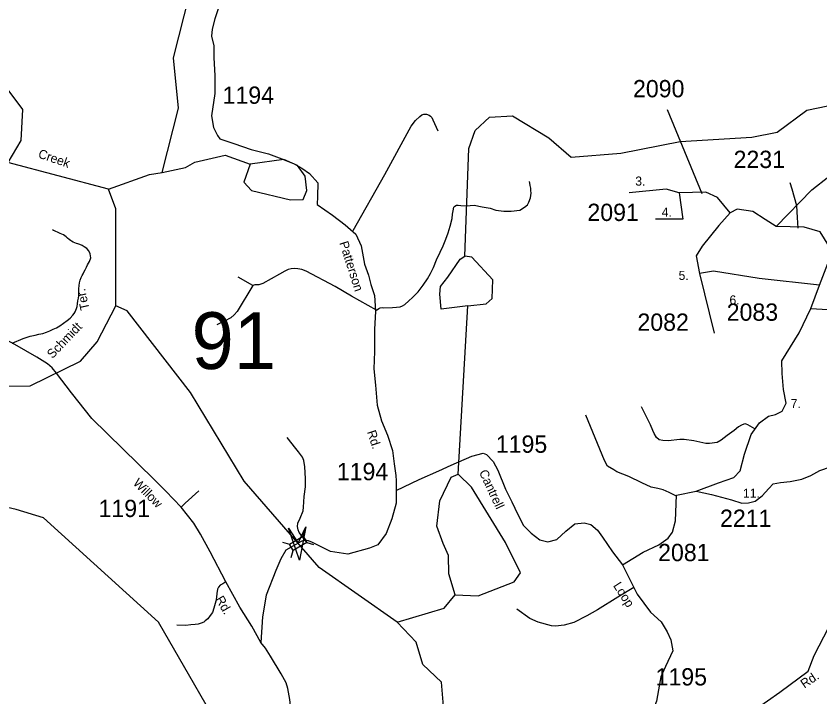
# Model space of a CAD drawing. Extents: x 884530 to 1028605, y 526725 to 653634.
# Drawn here: x 938802 to 944614, y 578080 to 583000 of the extents above; entities that cross this region are included whole.
import ezdxf

# ---------------------------------------------------------------- set-up
doc = ezdxf.new("R2010")
doc.units = 0
for name, color, linetype in [('Exist Hydrographic Bay Label', 7, 'Continuous'), ('Exist Hydrographic Creek Single Shore', 7, 'Continuous'), ('Exist Hydrographic Creek Single Shore Label', 7, 'Continuous'), ('Exist Hydrographic Misc Water Feature', 7, 'Continuous'), ('Exist Road Non-System Type 51', 7, 'Continuous'), ('Exist Road Non-System Type 51 Label', 7, 'Continuous'), ('Exist Road Secondary Structure Standard Bridge Attributed CELL', 7, 'Continuous'), ('Exist Road Secondary Structure Standard Bridge CELL', 7, 'Continuous'), ('Exist Road Secondary Structure Standard Bridge Number Label', 7, 'Continuous'), ('Exist Road Secondary Type 51 Attributed', 7, 'Continuous'), ('Exist Road Secondary Type 51 Label', 7, 'Continuous'), ('Exist Road Secondary Type 51 Number Label', 7, 'Continuous'), ('Exist Utilities Electrical Transmission Line', 7, 'Continuous')]:
    doc.layers.add(name, color=color, linetype=linetype)

msp = doc.modelspace()

# ---------------------------------------------------------------- linework, layer by layer
at = {"layer": 'Exist Hydrographic Bay Label'}
for points in [[(940494.3, 581929.1), (940448, 581798.8), (940504.3, 581738.6), (940785.3, 581670.6), (940877.3, 581675.3), (940904.7, 581740.3), (940891.5, 581842.4), (940835.9, 581918.9), (940737.4, 581963.6), (940494.3, 581929.1)], [(941866, 580989.4), (941870.7, 581046), (941924.5, 581112.8), (942012.3, 581242.3), (942046.7, 581264.5)], [(942067.2, 580906.5), (942201, 580920.1), (942244.2, 580958.6), (942249, 581093.1), (942096.4, 581256.9), (942046.7, 581264.5)], [(942067.2, 580906.5), (941875.4, 580880.9), (941866, 580989.4)], [(941888.6, 579187.2), (941843.2, 579312.8), (941866.6, 579496.1), (941947.8, 579668.4), (941998.4, 579690.3)], [(941975.5, 578817.9), (942142, 578811.2), (942404.2, 578911), (942448.2, 578975.8), (942339.3, 579194.5), (942095.2, 579596.5), (941998.4, 579690.3)], [(941975.5, 578817.9), (941930.9, 578969.7), (941927.2, 579101.1), (941888.6, 579187.2)]]:
    msp.add_lwpolyline(points, dxfattribs=at)
at = {"layer": 'Exist Hydrographic Creek Single Shore'}
msp.add_line((941998.4, 579690.3), (942067.2, 580906.5), dxfattribs=at)
for points in [[(939858.6, 581869.7), (939975.2, 582333.4), (939939.1, 582698.1), (940054.7, 583155.4), (940162.7, 583432.9), (940212.5, 583500.2)], [(939470.6, 581749.5), (938741.2, 581942.6), (938408.1, 582188.9), (938044.9, 582450.9), (937872, 582516.7), (937582.8, 582573.9), (937340.7, 582681.6), (937100.6, 582733)], [(938510.2, 582626.9), (938734.6, 582476.8), (938848.7, 582323.5), (938835.7, 582101.6), (938741.2, 581942.6)], [(942046.7, 581264.5), (942074.5, 582041.7), (942120.9, 582172), (942224.4, 582268.4), (942391.6, 582278.1), (942652.7, 582118.7), (942814.4, 581980.9), (943174.2, 582009.7), (943602.4, 582093.1), (944120.6, 582125.3), (944305.2, 582161), (944519.5, 582320.7), (944905.8, 582398.3), (945280.4, 582377.6), (945736.6, 582309.4), (945976, 582242.3), (946359.8, 582244.3)], [(939523.7, 580905.1), (939523.9, 581607.3), (939470.6, 581749.5)], [(935496.6, 574878.9), (935497.8, 575148), (935410.6, 575500.9), (935410.1, 575717.6), (935562.9, 576029.5), (935766.6, 576363.4), (936147.4, 576749.5), (936610.6, 577340.7), (936861.4, 577591.6), (936986.5, 577818.8), (937132.4, 578406.6), (937496.2, 579245.9), (937854, 579691.6), (937978.9, 579912.3), (938342.3, 580282.3), (938485.6, 580325.4), (938902.5, 580326.9), (939267.5, 580506.5), (939389.2, 580645.3), (939523.7, 580905.1)], [(941557.5, 578618.9), (940993.6, 579015), (940450.7, 579638.9), (940063.8, 580279.9), (939605.9, 580870.6), (939523.7, 580905.1)], [(941901.3, 577896.6), (941877.9, 578186.5), (941743.1, 578314), (941694.1, 578475.2), (941557.5, 578618.9)]]:
    msp.add_lwpolyline(points, dxfattribs=at)
at = {"layer": 'Exist Hydrographic Misc Water Feature'}
for points in [[(939858.6, 581869.7), (940026.6, 581905.7), (940094.7, 581943.7), (940313.3, 581995.1), (940494.3, 581929.1)], [(939470.6, 581749.5), (939766.4, 581855.2), (939858.6, 581869.7)], [(941557.5, 578618.9), (941897, 578721), (941975.5, 578817.9)]]:
    msp.add_lwpolyline(points, dxfattribs=at)
at = {"layer": 'Exist Road Non-System Type 51'}
msp.add_line((940513.8, 581053.1), (940407.4, 581111.9), dxfattribs=at)
for points in [[(941239.3, 581449.2), (941467.9, 581853.8), (941659.1, 582203.8), (941690, 582245.4), (941721.2, 582274.3), (941735.6, 582284.9), (941750.1, 582289.9), (941770.1, 582289.9), (941787.4, 582283.7), (941798, 582277.6), (941807.3, 582267.7), (941815.2, 582249.8), (941851.4, 582171.4)], [(941407.5, 580874.4), (941424.1, 580887.5), (941434.7, 580890.7), (941448, 580892.6), (941461.3, 580892.2), (941522.6, 580893.5), (941551.6, 580895.1), (941578.8, 580899.1), (941595.5, 580906), (941611.8, 580915.9), (941641.9, 580942.7), (941667, 580966.6), (941707.9, 581007.7), (941745.1, 581053.9), (941776.3, 581100.6), (941798.3, 581140.2), (941818.8, 581183.5), (941842.4, 581237.5), (941867.9, 581294.1), (941889, 581339.7), (941908.4, 581387.2), (941926.3, 581434.5), (941940.4, 581481.8), (941955.5, 581536.1), (941957.7, 581568.9), (941962.2, 581591.7), (941966.8, 581618.4), (941973.2, 581626.5), (941985, 581632.7), (941998.5, 581633.9), (942018.2, 581631), (942055, 581629.5), (942113.2, 581632.1), (942171.8, 581620.5), (942230.5, 581611), (942271.2, 581596.6), (942328.6, 581589.4), (942380.8, 581588.8), (942444.3, 581597.7), (942478.3, 581618.1), (942499.3, 581636.1), (942510.1, 581654.1), (942520.4, 581687), (942526.3, 581718.8), (942524.5, 581739.1), (942524, 581756.4), (942519.7, 581774.4), (942517.3, 581793), (942514.3, 581804.4)], [(944456.5, 581467.4), (944452.1, 581544.6), (944446.1, 581628.5), (944429.1, 581689.5), (944414.2, 581749.3), (944398, 581795.5)], [(938772.6, 580635.6), (938853.8, 580669), (938874.5, 580676.7), (938902.7, 580685.5), (938939.4, 580694.6), (938966.9, 580699.9), (938994.3, 580706.8), (939020.5, 580715.8), (939046, 580725.9), (939070, 580736.1), (939093.3, 580746.9), (939117.1, 580760.3), (939144.3, 580779.6), (939171.9, 580800.2), (939193.9, 580817.4), (939213.1, 580837.9), (939221.5, 580849.6), (939228.9, 580861.7), (939234.7, 580873.6), (939239.2, 580886.8), (939242.4, 580901.3), (939245.2, 580919.5), (939249, 580942.1), (939252.1, 580960.2), (939254.4, 580978.6), (939255.8, 581004.1), (939256.3, 581029.5), (939257.6, 581053.7), (939260.2, 581071.8), (939265.2, 581090.1), (939273.4, 581110.8), (939279.8, 581124.8), (939285.8, 581136.6), (939292.2, 581149), (939301.4, 581167.1), (939309.9, 581184), (939318.8, 581200.9), (939332.6, 581226.2), (939341.9, 581253.2), (939338.5, 581281.7), (939327.6, 581302.5), (939313.5, 581318.9), (939294.3, 581332.8), (939278.4, 581341.4), (939263.7, 581348.2), (939249.2, 581353.6), (939238.1, 581357.1), (939226.4, 581361), (939213.8, 581366.5), (939203.3, 581372), (939194.3, 581377.6), (939184.5, 581385), (939173, 581395.4), (939163.5, 581404.7), (939153.9, 581412.7), (939144.1, 581418.6), (939133.1, 581424), (939121.4, 581429.2), (939111.2, 581434.3), (939101.5, 581439), (939090, 581444.1), (939080.2, 581448), (939071.7, 581451.3), (939063.9, 581454.1)], [(941407.5, 580874.4), (941227.4, 580975), (941108.8, 581044.6), (940900.3, 581155.3), (940866.9, 581167.5), (940839.7, 581173.6), (940814.8, 581176.6), (940791.6, 581174), (940768.3, 581167.5), (940744, 581156.9), (940707.1, 581134.1), (940585.1, 581067.3), (940555.9, 581058.7), (940542.1, 581058.7), (940529, 581057.7), (940513.8, 581053.1)], [(940513.8, 581053.1), (940400, 580866), (940379.2, 580841.6), (940354, 580819.4), (940309.4, 580794.1), (940253.7, 580768.3)], [(944143.5, 580017.1), (944093.8, 580046.2), (944080.4, 580051.1), (944072.3, 580052.2), (944063.3, 580051.1), (944046.8, 580044.2), (944025.5, 580032), (943993, 580004.6), (943944.1, 579968.4), (943900.9, 579934.5), (943870.8, 579918), (943815.7, 579911.6), (943788.1, 579910.8), (943702.2, 579929.1), (943632.4, 579939.2), (943601.4, 579939), (943515.4, 579930.5), (943478.2, 579931.7), (943451.8, 579938.2), (943431.1, 579955.2), (943416, 579982.5), (943404.8, 580005.1), (943389.7, 580044.6), (943359.5, 580103), (943322.8, 580176.4)], [(943571.5, 579532.4), (943523.3, 579555.9), (943479.5, 579574.9), (943441.7, 579585.8), (943393.9, 579596.5), (943325.3, 579626), (943232.6, 579671.5), (943146.6, 579705.6), (943123.8, 579720.3), (943078.7, 579746.3), (943057.3, 579786.9), (942921.2, 580116.1)], [(940905.9, 579192.2), (940849.1, 579267.4), (940840.2, 579285.8), (940836.4, 579312.1), (940839.6, 579335.7), (940854.8, 579372), (940877.2, 579424.3), (940881, 579451.8), (940885.6, 579528.9), (940893.2, 579598.4), (940893.2, 579657.1), (940888.7, 579741.2), (940882.3, 579789.1), (940873.4, 579812.7), (940844.1, 579850.9), (940823.7, 579875.2), (940761.7, 579955)], [(939994.3, 579451.1), (940024.5, 579479.1), (940123.3, 579569.9)], [(940319.4, 578910.9), (940296.3, 578897.4), (940277.4, 578886.5), (940265.6, 578873.6), (940257.4, 578857.1), (940253.7, 578827.1), (940251.7, 578799.2), (940245.4, 578772.4), (940232.5, 578720.2), (940222.1, 578690.2), (940205.1, 578667), (940188.1, 578644.8), (940170, 578628.3), (940158.2, 578620.5), (940139.1, 578613.3), (940117.4, 578606.1), (940096.2, 578601.9), (940066.3, 578599.9), (940029.1, 578596.2), (939964, 578597.3)], [(943269.2, 578869.3), (943153.2, 578801.2), (943006.2, 578709), (942927.5, 578664.4), (942835.6, 578616.7), (942764.6, 578597), (942703, 578589.8), (942673.3, 578593.3), (942575.7, 578620.6), (942515.4, 578646.9), (942421.4, 578712.5)], [(943229.2, 577708.8), (943279.4, 577619.4), (943293.2, 577597.2), (943308.1, 577580.5), (943339, 577558.1), (943369.3, 577545.9), (943386.2, 577542.3), (943414.6, 577543.3), (943501.8, 577575.2), (943629.5, 577644.7), (943818.4, 577745.1), (943968, 577862.6), (944323.3, 578114), (944527.7, 578264.8), (944571.4, 578378.8), (944749, 578717.3)]]:
    msp.add_lwpolyline(points, dxfattribs=at)
at = {"layer": 'Exist Road Secondary Structure Standard Bridge Attributed CELL'}
msp.add_lwpolyline([(940897.1, 579307.5), (940850.7, 579068.1), (940771.1, 579298.7), (940842.1, 579189.8)], close=True, dxfattribs=at)
at = {"layer": 'Exist Road Secondary Structure Standard Bridge CELL'}
for p, q in [((940877, 579240.3), (940890.4, 579290.3)), ((940728.8, 579197.3), (940778.8, 579183.9)), ((940902.9, 579195.5), (940952.9, 579182.1)), ((940791.8, 579088), (940805.2, 579138))]:
    msp.add_line(p, q, dxfattribs=at)
msp.add_lwpolyline([(940778.8, 579183.9), (940876.9, 579240.5), (940903.4, 579194.7), (940805.2, 579138)], close=True, dxfattribs=at)
at = {"layer": 'Exist Road Secondary Type 51 Attributed'}
for points in [[(940278.4, 583096.5), (940239.2, 582981), (940219.6, 582905.3), (940215, 582854.2), (940230.7, 582785.7), (940230.9, 582697.7), (940239.2, 582569.5), (940237.8, 582440.5), (940215.9, 582278), (940228.6, 582195), (940257.5, 582135.8), (940275.9, 582112.7), (940376.9, 582079.1), (940501.3, 582034.9), (940626.8, 582003.2), (940723.9, 581968.5), (940811.7, 581931.3), (940868.8, 581899.9), (940923.9, 581861.2), (940982.7, 581793.9), (940981.3, 581695.7), (940979.8, 581639.1), (941090.5, 581560.5), (941180.1, 581490.4), (941258.6, 581423.1), (941296.4, 581339), (941320.1, 581206.3), (941349.5, 581126.3), (941367.7, 581060.5), (941392.9, 580980.5), (941401.3, 580867), (941393, 580734.4), (941392.8, 580576.9), (941388.7, 580450.5), (941399.9, 580331.3), (941412.5, 580186.9), (941444.6, 580075.5), (941486.6, 579970.3), (941523.1, 579861), (941536, 579763.7), (941546.8, 579679.4), (941551, 579640.1), (941550.8, 579571.3)], [(944296.7, 581480.2), (944555.1, 581744.4), (944924.7, 582032.8)], [(943596.7, 581722.2), (943503.3, 581749.3), (943235.2, 581722.2)], [(943596.7, 581722.2), (943623.8, 581532.2), (943425, 581532.2)], [(943964.3, 581577.4), (943873.9, 581689), (943789.5, 581728.2), (943596.7, 581722.2)], [(943964.3, 581577.4), (943882.9, 581487), (943762.4, 581336.3), (943720.2, 581266.9), (943744.3, 581138.3)], [(944296.7, 581480.2), (944218.1, 581530.8), (944128.2, 581587), (944015.9, 581603.9), (943964.3, 581577.4)], [(944612, 581053.9), (944684.2, 581244.1), (944678.6, 581339.7), (944616.8, 581440.9), (944498.9, 581474.6), (944296.7, 581480.2)], [(944612, 581053.9), (944175.2, 581102.1), (943843.8, 581156.4), (943744.3, 581138.3)], [(943744.3, 581138.3), (943849.8, 580707.2)], [(944548.7, 580886.2), (944612, 581053.9)], [(943719.3, 579567.6), (943879.9, 579626), (943991.4, 579665.2), (944036.5, 579713.4), (944069.7, 579834), (944117.9, 579975.7), (944178.1, 580060.1), (944241.4, 580108.4), (944292.6, 580120.4), (944340.8, 580144.5), (944371, 580201.8), (944349.9, 580301.3), (944340.8, 580415.9), (944337.8, 580509.3), (944401.1, 580608.8), (944464.3, 580711.3), (944548.7, 580886.2)], [(944548.7, 580886.2), (944750.6, 580874.9), (944896.6, 580891.8)], [(940572.3, 578472.5), (940505.3, 578591.5), (940419.8, 578728.8), (940319.4, 578910.9), (940204.9, 579127.9), (940134.3, 579256.2), (940086.2, 579336.3), (939994.3, 579451.1), (939885.7, 579566.8), (939797.4, 579654.3), (939348.8, 580092.2), (939203.5, 580277.5), (939094.6, 580419.5), (939063, 580457.5), (939029.6, 580486), (938952.6, 580534.7), (938793.4, 580626.9), (938613.3, 580720.8)], [(941550.8, 579571.3), (941716.8, 579651.4), (941859.1, 579712.2), (941948.1, 579754.7), (942096.6, 579819.6), (942177.8, 579840.3), (942203.8, 579831.9), (942252.4, 579780.5), (942284.1, 579717.1), (942341.4, 579580.5), (942385.1, 579489.5), (942430.2, 579396.8), (942470.4, 579317.5), (942526.4, 579262.6), (942589.8, 579215.1), (942645.9, 579200.4), (942711.9, 579217.2), (942775.7, 579277.6), (942842.9, 579330.9), (942909.9, 579338.2), (942957.4, 579324.8), (943006.2, 579284.6), (943041.5, 579234.6), (943113.2, 579128.9), (943185.5, 579034.1)], [(943719.3, 579567.6), (943830.7, 579541.4), (943975, 579503.5), (944048.4, 579479.7), (944096.5, 579482.1), (944144.6, 579494), (944195.2, 579531.9), (944243.3, 579586.5), (944276.3, 579619.8), (944329.4, 579629.3), (944397.8, 579636.4), (944483.9, 579653), (944547.1, 579679.1), (944613, 579714.8), (944691.5, 579743.2), (944749.7, 579764.6), (944787.7, 579795.5), (944818, 579831.1)], [(941550.8, 579571.3), (941549.6, 579480.3), (941517.9, 579366.4), (941477.7, 579260.3), (941416.7, 579178), (941356.3, 579155), (941200.7, 579110.2), (941075.8, 579131.4), (940946.1, 579195.1), (940915.2, 579208), (940894.2, 579211.6), (940867.4, 579203.9), (940841.5, 579189.7)], [(943185.5, 579034.1), (943336, 579125), (943448.2, 579177.6), (943517, 579227.8), (943547.6, 579270.9), (943570.6, 579352.2), (943575.7, 579536.3), (943719.3, 579567.6)], [(940841.5, 579189.7), (940807, 579171.5), (940752.8, 579140.8), (940715.5, 579076.9), (940678.7, 578993.3), (940608.9, 578814.8), (940584.3, 578658), (940572.3, 578472.5)], [(943185.5, 579034.1), (943291.7, 578822.9), (943389.8, 578692.3), (943464.9, 578622.5), (943508.7, 578549.5), (943534.8, 578491.2), (943549.9, 578412.1), (943497.8, 578299), (943464.7, 578223.5), (943447.8, 578130.6), (943432.7, 578048.2), (943414.7, 578005.3), (943342.7, 577882), (943276.9, 577794.1), (943226.7, 577726.8), (943164.7, 577682.2), (943066.9, 577617.2), (942986.8, 577562.3), (942942.8, 577514.7), (942909.9, 577427.4), (942867, 577259), (942843.9, 577170.2), (942832.1, 577089.3)], [(940780.8, 577644.2), (940787.3, 577722.6), (940792.3, 577859.7), (940788.6, 577992.2), (940781.9, 578061.5), (940766, 578140.1), (940754.7, 578181.5), (940719.3, 578246.7), (940642.3, 578373.4), (940605.6, 578431.1), (940572.3, 578472.5)]]:
    msp.add_lwpolyline(points, dxfattribs=at)
at = {"layer": 'Exist Road Secondary Type 51 Label'}
msp.add_lwpolyline([(943508.6, 582324.8), (943760.5, 581718.3)], dxfattribs=at)
at = {"layer": 'Exist Utilities Electrical Transmission Line'}
msp.add_lwpolyline([(945735.9, 569292.4), (944511.8, 570474.8), (943313.9, 571626.5), (942530.7, 573100.6), (941761.7, 574594.1), (941063.9, 576120.3), (940393.7, 577647.3), (939830.8, 578620.8), (939001, 579373.9), (938802.7, 579433), (937171.8, 579811), (935544.6, 580195.5), (933918.8, 580578.7), (932267.9, 580954.5), (931153.7, 581033.3), (928415.8, 581209.1), (925643.8, 581364.6), (922305, 580117.8), (921595.1, 579498.2)], dxfattribs=at)

# ---------------------------------------------------------------- texts
at = {"layer": 'Exist Hydrographic Creek Single Shore Label'}
msp.add_text('Creek', height=65.62, rotation=341.00225, dxfattribs=at).set_placement((938956.4, 581978.6))
msp.add_text('Creek', height=65.62, rotation=341.00225, dxfattribs=at).set_placement((938956.4, 581978.6))
at = {"layer": 'Exist Road Non-System Type 51 Label'}
for s, rotation, p in [('Ter.', 102.43219, (939333, 580882.2)), ('Schmidt', 46.3415, (939065, 580520.4)), ('Rd.', 33.85967, (944501, 578139.2))]:
    msp.add_text(s, height=65.62, rotation=rotation, dxfattribs=at).set_placement(p)
at = {"layer": 'Exist Road Secondary Structure Standard Bridge Number Label'}
msp.add_text('91', height=410.1, dxfattribs=at).set_placement((940070.8, 580449))
at = {"layer": 'Exist Road Secondary Type 51 Label'}
for s, p in [('3.', (943278.9, 581774.4)), ('4.', (943469.6, 581549.5)), ('5.', (943592.1, 581093)), ('6.', (943959.8, 580915.8)), ('7.', (944402.3, 580166.3)), ('11.', (944057.5, 579519))]:
    msp.add_text(s, height=65.62, dxfattribs=at).set_placement(p)
for s, rotation, p in [('Patterson', 287.67054, (941138.5, 581361.4)), ('Rd.', 287.97202, (941338.6, 579994.9)), ('Cantrell', 295.01457, (942147.1, 579703.7)), ('Willow', 314.68932, (939642.8, 579620)), ('Loop', 302.68662, (943116.2, 578883.9)), ('Rd.', 300.24771, (940240.8, 578786.1))]:
    msp.add_text(s, height=65.62, rotation=rotation, dxfattribs=at).set_placement(p)
at = {"layer": 'Exist Road Secondary Type 51 Number Label'}
for s, p in [('2090', (943262.4, 582412.7)), ('1194', (940295, 582365.7)), ('2231', (943989.5, 581901.7)), ('2091', (942932.6, 581518.8)), ('2083', (943939.8, 580797.9)), ('2082', (943294.4, 580725.3)), ('1195', (942270.4, 579843.9)), ('1194', (941120.6, 579645.5)), ('1191', (939397.9, 579379.3)), ('2211', (943891.5, 579308.4)), ('2081', (943443.8, 579060.6)), ('1195', (943425.8, 578162.2))]:
    msp.add_text(s, height=125, dxfattribs=at).set_placement(p)

doc.saveas('drawing.dxf')
